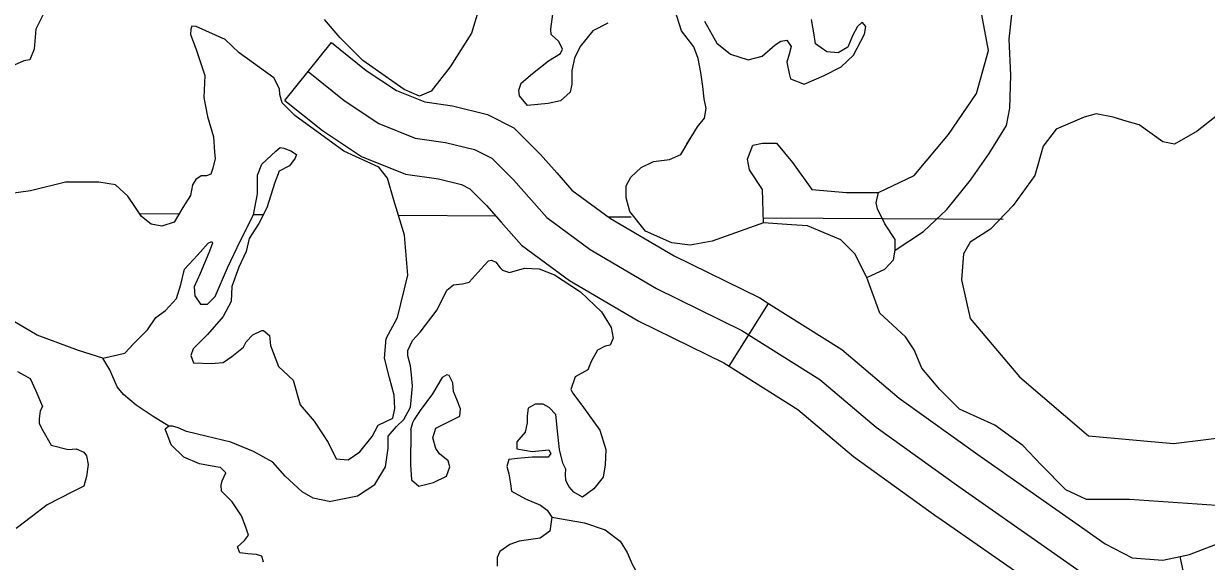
# Model space of a CAD drawing. Extents: x 22866 to 28196, y 1324810 to 1328105.
# Drawn here: x 25465.4 to 25522.8, y 1326140.7 to 1326166.9 of the extents above; entities that cross this region are included whole.
import ezdxf

# ---------------------------------------------------------------- set-up
doc = ezdxf.new("R2010")
doc.units = 0
for name, color, linetype in [('Level 35', 7, 'Continuous'), ('Level 45', 7, 'Continuous'), ('Level 5', 7, 'Continuous'), ('Level 9', 7, 'Continuous')]:
    doc.layers.add(name, color=color, linetype=linetype)

msp = doc.modelspace()

# ---------------------------------------------------------------- linework, layer by layer
at = {"layer": 'Level 35'}
for points in [[(25501.315, 1326157.182), (25501.263, 1326158.804), (25500.635, 1326159.746), (25500.531, 1326160.269), (25500.792, 1326160.949), (25501.263, 1326161.054), (25501.942, 1326161.054), (25502.726, 1326160.112), (25503.667, 1326158.804), (25505.34, 1326158.647), (25506.909, 1326158.647), (25508.634, 1326159.484), (25510.307, 1326161.473), (25511.666, 1326163.461), (25512.241, 1326165.554), (25511.875, 1326167.542), (25511.718, 1326169.374), (25511.718, 1326170.159), (25511.823, 1326171.886)], [(25487.739, 1326168.39), (25487.137, 1326166.402), (25486.092, 1326164.753), (25485.177, 1326163.576), (25484.602, 1326163.341), (25483.87, 1326163.655), (25481.857, 1326165.067), (25480.76, 1326166.166), (25480.001, 1326167.056)], [(25493.75, 1326166.875), (25493.019, 1326166.509), (25492.417, 1326165.75), (25492.13, 1326165.175), (25491.999, 1326164.573), (25491.999, 1326163.919), (25491.921, 1326163.526), (25491.45, 1326163.108), (25490.849, 1326162.977), (25489.856, 1326162.872), (25489.464, 1326163.343), (25489.438, 1326163.631), (25489.542, 1326163.971), (25490.091, 1326164.442), (25490.875, 1326165.044), (25491.45, 1326165.41), (25491.555, 1326165.619), (25491.372, 1326165.986), (25491.006, 1326166.326), (25490.98, 1326166.587), (25491.084, 1326167.32)], [(25497.93, 1326165.737), (25497.331, 1326166.509), (25497.018, 1326167.477)], [(25498.453, 1326166.975), (25499.054, 1326165.902), (25499.707, 1326165.379), (25500.57, 1326165.091), (25501.25, 1326165.274), (25501.877, 1326165.824), (25502.164, 1326166.007), (25502.452, 1326166.059), (25502.661, 1326165.745), (25502.556, 1326165.379), (25502.452, 1326164.986), (25502.556, 1326164.437), (25502.635, 1326164.175), (25503.288, 1326163.914), (25504.255, 1326164.332), (25505.092, 1326164.751), (25505.693, 1326165.326), (25506.216, 1326166.347), (25506.294, 1326166.713), (25506.111, 1326166.922), (25505.876, 1326166.713), (25505.641, 1326166.268), (25505.406, 1326165.719), (25504.935, 1326165.431), (25504.386, 1326165.483), (25503.837, 1326165.876), (25503.785, 1326166.321), (25503.654, 1326167.053)], [(25513.25, 1326166.101), (25513.375, 1326167.281)], [(25473.764, 1326166.715), (25473.555, 1326166.741), (25473.503, 1326166.584), (25473.477, 1326166.322), (25473.738, 1326165.642), (25474.183, 1326164.334), (25474.13, 1326163.261), (25474.313, 1326162.345), (25474.601, 1326161.351), (25474.653, 1326160.619), (25474.679, 1326160.305), (25474.575, 1326159.834), (25474.47, 1326159.546), (25474.261, 1326159.467), (25474, 1326159.467), (25473.738, 1326159.284), (25473.581, 1326159.023), (25473.477, 1326158.499), (25473.111, 1326157.924), (25472.693, 1326157.217), (25472.091, 1326157.008), (25471.569, 1326157.113), (25471.098, 1326157.479), (25470.785, 1326157.976), (25470.445, 1326158.473), (25469.844, 1326159.023), (25469.033, 1326159.154), (25468.563, 1326159.154), (25467.413, 1326159.154), (25465.714, 1326158.735), (25464.067, 1326158.499)], [(25477.807, 1326163.684), (25477.528, 1326164.229), (25475.855, 1326165.433), (25475.176, 1326166.087), (25473.764, 1326166.715)], [(25507.708, 1326155.845), (25509.094, 1326156.761), (25510.218, 1326157.833), (25511.368, 1326159.246), (25512.283, 1326160.554), (25513.119, 1326161.915), (25513.276, 1326162.752), (25513.328, 1326164.348), (25513.25, 1326166.101)], [(25497.599, 1326161.017), (25497.799, 1326161.342), (25498.113, 1326161.839), (25498.453, 1326162.257), (25498.531, 1326162.728), (25498.427, 1326163.199), (25498.374, 1326163.801), (25498.27, 1326164.481), (25498.139, 1326165.162), (25497.93, 1326165.737)], [(25483.045, 1326159.354), (25482.633, 1326159.887), (25480.924, 1326160.657), (25478.558, 1326162.387), (25477.938, 1326163.007), (25477.826, 1326163.42), (25477.807, 1326163.684)], [(25523.36, 1326162.414), (25522.383, 1326161.63), (25521.285, 1326161.002), (25520.71, 1326161.106), (25519.56, 1326161.944), (25518.985, 1326162.1), (25518.305, 1326162.31), (25517.469, 1326162.467), (25516.893, 1326162.31), (25515.534, 1326161.734), (25514.907, 1326160.897), (25514.489, 1326159.484), (25513.443, 1326158.019), (25512.345, 1326156.868), (25511.352, 1326156.24), (25511.038, 1326155.664), (25510.934, 1326154.408), (25511.352, 1326152.525), (25513.757, 1326149.699), (25517.103, 1326146.821), (25521.232, 1326146.455), (25525.937, 1326147.03)], [(25494.651, 1326158.388), (25494.639, 1326158.974), (25494.874, 1326159.393), (25495.371, 1326159.864), (25495.972, 1326160.151), (25496.756, 1326160.256), (25497.305, 1326160.491), (25497.799, 1326161.342)], [(25476.538, 1326157.573), (25476.744, 1326158.586), (25476.744, 1326159.109), (25476.744, 1326159.501), (25476.953, 1326160.025), (25477.633, 1326160.653), (25477.842, 1326160.836), (25478.025, 1326160.81), (25478.365, 1326160.679), (25478.626, 1326160.496), (25478.574, 1326160.313), (25478.286, 1326159.946), (25477.79, 1326159.685), (25477.581, 1326159.135), (25477.188, 1326157.906), (25476.796, 1326157.147), (25476.326, 1326156.414), (25476.195, 1326155.786), (25475.829, 1326155.028), (25475.489, 1326154.086), (25475.463, 1326153.353), (25475.071, 1326152.621), (25474.313, 1326151.757), (25473.608, 1326151.051), (25473.503, 1326150.737), (25473.634, 1326150.371), (25474.496, 1326150.344), (25475.071, 1326150.397), (25475.489, 1326150.685), (25476.065, 1326151.129), (25476.195, 1326151.391), (25476.509, 1326151.731), (25476.953, 1326151.94), (25477.032, 1326151.94), (25477.319, 1326151.705), (25477.371, 1326151.208), (25477.763, 1326150.188), (25478.469, 1326149.533), (25478.809, 1326148.33), (25479.489, 1326147.545), (25480.168, 1326146.499), (25480.56, 1326145.714), (25481.135, 1326145.661), (25481.71, 1326146.054), (25482.312, 1326146.786), (25482.599, 1326147.336), (25483.305, 1326147.676), (25483.409, 1326148.147), (25483.383, 1326148.801), (25483.148, 1326149.638), (25482.913, 1326150.606), (25482.991, 1326151.548), (25483.54, 1326152.568), (25484.037, 1326154.635), (25483.88, 1326156.571), (25483.357, 1326158.272), (25483.045, 1326159.354)], [(25506.333, 1326154.513), (25507.212, 1326154.929), (25507.63, 1326155.374), (25507.708, 1326155.845), (25507.708, 1326156.368), (25507.212, 1326157.127), (25506.846, 1326157.859), (25506.794, 1326158.147), (25506.909, 1326158.647)], [(25494.819, 1326157.729), (25494.651, 1326158.388)], [(25469.23, 1326150.594), (25470.291, 1326150.849), (25470.735, 1326151.32), (25471.388, 1326151.974), (25471.807, 1326152.576), (25472.277, 1326152.916), (25472.8, 1326153.492), (25473.009, 1326154.172), (25473.192, 1326154.931), (25473.819, 1326155.611), (25474.342, 1326156.187), (25474.525, 1326156.265), (25474.551, 1326156.187), (25474.368, 1326155.716), (25473.95, 1326154.722), (25473.662, 1326154.067), (25473.689, 1326153.623), (25473.976, 1326153.23), (25474.316, 1326153.23), (25474.682, 1326153.597), (25475.283, 1326154.983), (25475.91, 1326156.317), (25476.538, 1326157.573)], [(25497.753, 1326156.092), (25496.866, 1326156.202), (25495.589, 1326156.766), (25494.819, 1326157.729)], [(25501.315, 1326157.182), (25498.819, 1326156.292), (25497.753, 1326156.092)], [(25508.215, 1326151.635), (25506.961, 1326152.786), (25506.333, 1326154.513), (25505.758, 1326155.664), (25505.079, 1326156.345), (25503.458, 1326157.025), (25502.674, 1326157.077), (25501.315, 1326157.182)], [(25480.217, 1326143.637), (25481.603, 1326143.903), (25482.44, 1326144.453), (25482.962, 1326145.316), (25483.093, 1326146.232), (25483.093, 1326146.807), (25483.485, 1326147.278), (25483.851, 1326147.618), (25484.165, 1326148.22), (25484.269, 1326149.24), (25484.217, 1326149.79), (25484.165, 1326150.235), (25484.034, 1326150.705), (25484.034, 1326150.967), (25484.269, 1326151.464), (25484.635, 1326151.857), (25485.472, 1326152.955), (25485.942, 1326153.897), (25486.256, 1326154.159), (25486.7, 1326154.211), (25487.014, 1326154.29), (25487.746, 1326155.101), (25487.955, 1326155.336), (25488.112, 1326155.362), (25488.321, 1326155.258), (25488.53, 1326154.996), (25488.632, 1326154.872)], [(25488.632, 1326154.872), (25488.974, 1326154.761), (25489.706, 1326154.97), (25490.412, 1326154.944), (25491.17, 1326154.656), (25492.424, 1326153.819), (25493.444, 1326152.851), (25493.914, 1326152.092), (25494.019, 1326151.569), (25493.862, 1326151.229), (25493.627, 1326151.176), (25493.261, 1326150.993), (25492.947, 1326150.444), (25492.79, 1326150.025), (25492.163, 1326149.685), (25491.954, 1326149.083), (25492.058, 1326148.9), (25492.581, 1326148.194), (25493.365, 1326147.095), (25493.653, 1326146.153), (25493.627, 1326145.421), (25493.522, 1326144.819), (25493.078, 1326144.243), (25492.529, 1326143.851), (25492.111, 1326144.086), (25491.875, 1326144.348), (25491.719, 1326144.662), (25491.693, 1326144.95), (25491.719, 1326145.211), (25491.562, 1326145.499), (25491.405, 1326146.153), (25491.327, 1326146.912), (25491.222, 1326147.854), (25490.908, 1326148.194), (25490.61, 1326148.369)], [(25469.23, 1326150.594), (25468.043, 1326150.978), (25466.03, 1326151.71), (25464.854, 1326152.417)], [(25552.651, 1326151.321), (25548.26, 1326149.333), (25543.189, 1326147.344), (25537.857, 1326145.251), (25533.413, 1326143.734), (25529.074, 1326143.42), (25524.265, 1326143.368), (25519.089, 1326143.734), (25516.998, 1326143.734), (25516.005, 1326144.205), (25514.802, 1326145.408), (25513.914, 1326146.35), (25512.554, 1326147.344), (25510.829, 1326148.129), (25509.888, 1326149.071), (25509, 1326150.118), (25508.634, 1326151.007), (25508.215, 1326151.635)], [(25472.434, 1326147.291), (25471.676, 1326147.762), (25470.839, 1326148.312), (25470.238, 1326148.835), (25469.925, 1326149.201), (25469.559, 1326150.038), (25469.23, 1326150.594)], [(25465.089, 1326149.957), (25465.69, 1326149.617), (25465.978, 1326149.015), (25466.291, 1326148.257), (25466.187, 1326148.047), (25466.135, 1326147.655), (25466.135, 1326147.419), (25466.318, 1326147.079), (25466.71, 1326146.373), (25467.546, 1326146.164), (25467.938, 1326146.19), (25468.304, 1326146.033), (25468.435, 1326145.85), (25468.513, 1326145.431), (25468.435, 1326144.856), (25468.304, 1326144.385), (25467.755, 1326144.097), (25466.527, 1326143.469), (25465.769, 1326142.893), (25465.011, 1326142.328)], [(25484.191, 1326147.121), (25484.165, 1326145.421), (25484.217, 1326144.688), (25484.583, 1326144.374), (25485.289, 1326144.557), (25485.916, 1326144.871), (25486.073, 1326145.316), (25485.994, 1326145.604), (25485.576, 1326145.944), (25485.393, 1326146.205), (25485.263, 1326146.729), (25485.393, 1326147.2), (25485.916, 1326147.461), (25486.569, 1326147.775), (25486.596, 1326148.142), (25486.413, 1326148.586), (25486.256, 1326148.979), (25486.23, 1326149.397), (25486.047, 1326149.764), (25485.942, 1326149.79), (25485.707, 1326149.659), (25485.236, 1326148.874), (25484.635, 1326148.063), (25484.348, 1326147.618), (25484.269, 1326147.461), (25484.165, 1326147.121)], [(25490.61, 1326148.369), (25490.229, 1326148.372), (25489.889, 1326148.162), (25489.837, 1326147.796), (25489.837, 1326147.456), (25489.732, 1326147.011), (25489.34, 1326146.54), (25489.34, 1326146.2), (25490.072, 1326146.069), (25490.882, 1326146.148), (25490.987, 1326145.965), (25490.856, 1326145.782), (25490.072, 1326145.782), (25489.366, 1326145.729), (25488.948, 1326145.677), (25488.843, 1326145.337), (25488.948, 1326144.971), (25489.026, 1326144.5), (25489.079, 1326144.133), (25489.758, 1326143.767), (25490.49, 1326143.453), (25490.804, 1326143.218), (25491.039, 1326142.878), (25490.935, 1326142.197), (25490.464, 1326141.857), (25489.445, 1326141.7), (25489, 1326141.543), (25488.504, 1326141.203), (25488.373, 1326140.915), (25488.373, 1326140.497)], [(25473.296, 1326147.037), (25472.878, 1326147.213), (25472.617, 1326147.291), (25472.434, 1326147.291), (25472.251, 1326147.142)], [(25475.513, 1326143.623), (25474.995, 1326144.133), (25474.969, 1326144.421), (25475.022, 1326144.63), (25475.205, 1326145.023), (25474.943, 1326145.285), (25474.708, 1326145.311), (25473.924, 1326145.468), (25473.166, 1326145.782), (25472.538, 1326146.383), (25472.382, 1326146.828), (25472.251, 1326147.142)], [(25480.217, 1326143.637), (25479.439, 1326143.793), (25478.916, 1326144.107), (25478.08, 1326144.866), (25477.479, 1326145.546), (25476.538, 1326146.069), (25475.44, 1326146.514), (25474.237, 1326146.802), (25473.296, 1326147.037)], [(25477.029, 1326140.693), (25476.951, 1326140.981), (25476.689, 1326141.059), (25476.271, 1326141.085), (25475.879, 1326141.138), (25475.774, 1326141.426), (25476.114, 1326141.739), (25476.297, 1326142.001), (25476.166, 1326142.394), (25475.957, 1326142.943), (25475.513, 1326143.623)], [(25491.039, 1326142.878), (25492.629, 1326142.595), (25493.622, 1326142.255), (25494.354, 1326141.706), (25494.694, 1326141.156), (25494.929, 1326140.581), (25495.478, 1326139.639), (25496.288, 1326138.461), (25496.576, 1326137.572), (25496.602, 1326136.159), (25496.706, 1326135.557), (25496.942, 1326135.034)]]:
    msp.add_lwpolyline(points, dxfattribs=at)
at = {"layer": 'Level 45'}
for p, q in [((25478.074, 1326163.126), (25480.325, 1326165.936)), ((25499.642, 1326150.216), (25501.561, 1326153.262)), ((25522.292, 1326137.441), (25521.557, 1326140.966))]:
    msp.add_line(p, q, dxfattribs=at)
for points in [[(25480.325, 1326165.936), (25482.019, 1326164.58), (25483.483, 1326163.603), (25484.864, 1326163.05), (25486.217, 1326162.856), (25487.903, 1326162.434), (25489.184, 1326161.794), (25490.483, 1326160.494), (25491.273, 1326159.599)], [(25479.199, 1326164.531), (25480.955, 1326163.125), (25482.64, 1326162.001), (25484.395, 1326161.298), (25485.87, 1326161.087), (25487.274, 1326160.736), (25488.117, 1326160.314), (25489.17, 1326159.26), (25490.785, 1326157.433), (25492.892, 1326155.887), (25496.122, 1326153.989), (25500.265, 1326151.951), (25504.056, 1326149.562), (25506.795, 1326147.242), (25510.797, 1326144.361), (25515.291, 1326141.226)], [(25478.074, 1326163.126), (25479.891, 1326161.671), (25481.797, 1326160.399), (25483.927, 1326159.547), (25485.523, 1326159.318), (25486.646, 1326159.038), (25487.05, 1326158.835), (25487.858, 1326158.027), (25488.576, 1326157.215)], [(25491.273, 1326159.599), (25492.006, 1326158.77), (25493.883, 1326157.392), (25496.976, 1326155.575), (25501.144, 1326153.525), (25501.561, 1326153.262)], [(25488.576, 1326157.214), (25489.564, 1326156.096), (25491.901, 1326154.381), (25495.267, 1326152.403), (25499.385, 1326150.378), (25499.642, 1326150.216)], [(25501.561, 1326153.262), (25505.123, 1326151.017), (25507.904, 1326148.662), (25511.838, 1326145.83), (25511.885, 1326145.797)], [(25499.642, 1326150.216), (25502.989, 1326148.106), (25505.685, 1326145.823), (25509.756, 1326142.892), (25509.825, 1326142.844)], [(25511.885, 1326145.797), (25516.327, 1326142.699), (25517.917, 1326141.572), (25519.228, 1326140.889), (25520.712, 1326140.79), (25521.557, 1326140.966)], [(25509.825, 1326142.844), (25514.256, 1326139.754), (25516.036, 1326138.492), (25518.235, 1326137.347), (25520.964, 1326137.165), (25522.292, 1326137.441)], [(25521.557, 1326140.966), (25522.013, 1326141.061), (25523.899, 1326141.787), (25526.72, 1326142.169), (25530.946, 1326142.671), (25534.324, 1326142.812)], [(25515.291, 1326141.226), (25516.976, 1326140.032)]]:
    msp.add_lwpolyline(points, dxfattribs=at)
at = {"layer": 'Level 5'}
for points in [[(25472.917, 1326157.596), (25471.016, 1326157.609)], [(25477.015, 1326157.569), (25476.537, 1326157.572)], [(25488.328, 1326157.495), (25483.586, 1326157.526)], [(25494.89, 1326157.451), (25493.793, 1326157.459)], [(25512.953, 1326157.332), (25501.308, 1326157.409)]]:
    msp.add_lwpolyline(points, dxfattribs=at)
at = {"layer": 'Level 9'}
msp.add_lwpolyline([(25466.402, 1326167.461), (25465.973, 1326166.586), (25465.894, 1326165.618), (25465.685, 1326165.095), (25465.397, 1326165.043), (25464.456, 1326164.624), (25463.333, 1326163.63), (25462.182, 1326162.269), (25461.712, 1326161.171), (25461.529, 1326160.412), (25461.268, 1326159.81), (25460.64, 1326159.313), (25460.154, 1326158.763)], dxfattribs=at)

doc.saveas('drawing.dxf')
